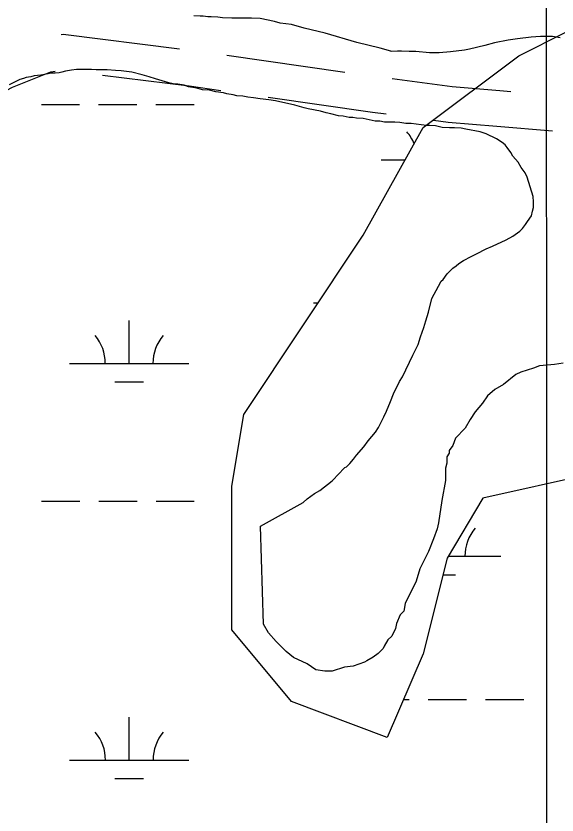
# Model space of a CAD drawing. Extents: x 3279314 to 3317160, y 734079 to 759431.
# Drawn here: x 3296127 to 3296581, y 745943 to 746613 of the extents above; entities that cross this region are included whole.
import ezdxf

# ---------------------------------------------------------------- set-up
doc = ezdxf.new("R2010")
doc.units = 0
for name, color, linetype in [('V-GRID-MAJR', 7, 'Continuous'), ('V-ROAD-CNTR', 7, 'Continuous'), ('V-SITE-VEGE', 7, 'Continuous'), ('V-WETL-SWMP', 7, 'Continuous')]:
    doc.layers.add(name, color=color, linetype=linetype)

msp = doc.modelspace()

# ---------------------------------------------------------------- linework, layer by layer
at = {"layer": 'V-GRID-MAJR'}
msp.add_spline([(3296575.29, 739462.57), (3296572.65, 745521.02), (3296570, 751582.85), (3296567.36, 757644.71), (3296567.36, 757648.05)], degree=3, dxfattribs=at)
at = {"layer": 'V-ROAD-CNTR'}
msp.add_line((3296304.16, 746580.38), (3296403.15, 746566.24), dxfattribs=at)
for points in [[(3296165.32, 746597.84), (3296167.11, 746598.08), (3296264.54, 746585.84)], [(3296074.73, 746517.8), (3296084.14, 746526.76), (3296107.03, 746544.29), (3296124.54, 746553.65), (3296156.8, 746566.43), (3296160.38, 746566.91)], [(3296200.06, 746563.7), (3296272.63, 746554.58), (3296299.22, 746550.78)], [(3296442.76, 746560.7), (3296492.98, 746554.01), (3296532.97, 746550.74), (3296542.14, 746549.94)], [(3296338.81, 746545.13), (3296426.35, 746532.62), (3296437.82, 746531.09)], [(3296477.47, 746525.81), (3296489.77, 746524.17), (3296530.46, 746520.84), (3296577.04, 746516.83)]]:
    msp.add_lwpolyline(points, dxfattribs=at)
at = {"layer": 'V-SITE-VEGE'}
for p, q in [((3296142.8, 746563.04), (3296139.81, 746562.17)), ((3296148.36, 746563.5), (3296142.8, 746563.04)), ((3296154.35, 746564.81), (3296148.36, 746563.5)), ((3296156.92, 746565.25), (3296154.35, 746564.81)), ((3296160.35, 746565.27), (3296156.92, 746565.25)), ((3296163.77, 746565.72), (3296160.35, 746565.27)), ((3296165.91, 746566.16), (3296163.77, 746565.72)), ((3296168.9, 746567.03), (3296165.91, 746566.16)), ((3296174.04, 746567.91), (3296168.9, 746567.03)), ((3296178.32, 746568.36), (3296174.04, 746567.91)), ((3296190.74, 746568.43), (3296178.32, 746568.36)), ((3296194.59, 746568.02), (3296190.74, 746568.43)), ((3296204.02, 746568.06), (3296194.59, 746568.02)), ((3296210.87, 746567.67), (3296204.02, 746568.06)), ((3296215.58, 746567.27), (3296210.87, 746567.67)), ((3296224.58, 746566.03), (3296215.58, 746567.27)), ((3296233.16, 746563.93), (3296224.58, 746566.03)), ((3296239.16, 746562.25), (3296233.16, 746563.93)), ((3296127.83, 746558.68), (3296121.85, 746555.65)), ((3296130.82, 746559.98), (3296127.83, 746558.68)), ((3296133.82, 746560.85), (3296130.82, 746559.98)), ((3296135.95, 746561.72), (3296133.82, 746560.85)), ((3296139.81, 746562.17), (3296135.95, 746561.72)), ((3296244.31, 746560.56), (3296239.16, 746562.25)), ((3296255.46, 746557.19), (3296244.31, 746560.56)), ((3296259.32, 746556.36), (3296255.46, 746557.19)), ((3296263.18, 746555.95), (3296259.32, 746556.36)), ((3296268.32, 746555.12), (3296263.18, 746555.95)), ((3296272.18, 746553.85), (3296268.32, 746555.12)), ((3296279.04, 746552.6), (3296272.18, 746553.85)), ((3296283.76, 746551.34), (3296279.04, 746552.6)), ((3296289.76, 746550.95), (3296283.76, 746551.34)), ((3296294.9, 746549.69), (3296289.76, 746550.95)), ((3296301.33, 746548.86), (3296294.9, 746549.69)), ((3296304.33, 746548.02), (3296301.33, 746548.86)), ((3296309.47, 746547.19), (3296304.33, 746548.02)), ((3296312.48, 746546.35), (3296309.47, 746547.19)), ((3296317.62, 746545.95), (3296312.48, 746546.35)), ((3296321.9, 746545.11), (3296317.62, 746545.95)), ((3296326.62, 746544.71), (3296321.9, 746545.11)), ((3296332.19, 746543.88), (3296326.62, 746544.71)), ((3296339.47, 746543.06), (3296332.19, 746543.88)), ((3296345.04, 746542.24), (3296339.47, 746543.06)), ((3296361.34, 746538.46), (3296345.04, 746542.24)), ((3296369.06, 746536.36), (3296361.34, 746538.46)), ((3296372.48, 746535.52), (3296369.06, 746536.36)), ((3296382.77, 746533.43), (3296372.48, 746535.52)), ((3296387.49, 746532.17), (3296382.77, 746533.43)), ((3296391.35, 746531.33), (3296387.49, 746532.17)), ((3296397.78, 746529.66), (3296391.35, 746531.33)), ((3296401.64, 746529.25), (3296397.78, 746529.66)), ((3296406.79, 746527.99), (3296401.64, 746529.25)), ((3296409.78, 746528), (3296406.79, 746527.99)), ((3296412.78, 746527.59), (3296409.78, 746528)), ((3296418.35, 746527.19), (3296412.78, 746527.59)), ((3296428.64, 746525.1), (3296418.35, 746527.19)), ((3296432.5, 746525.12), (3296428.64, 746525.1)), ((3296436.35, 746524.29), (3296432.5, 746525.12)), ((3296444.92, 746524.33), (3296436.35, 746524.29)), ((3296449.2, 746523.92), (3296444.92, 746524.33)), ((3296454.35, 746523.09), (3296449.2, 746523.92)), ((3296458.63, 746523.11), (3296454.35, 746523.09)), ((3296467.2, 746521.87), (3296458.63, 746523.11)), ((3296471.91, 746521.47), (3296467.2, 746521.87)), ((3296474.48, 746521.48), (3296471.91, 746521.47)), ((3296479.2, 746521.08), (3296474.48, 746521.48)), ((3296484.77, 746519.82), (3296479.2, 746521.08)), ((3296490.77, 746519.42), (3296484.77, 746519.82)), ((3296495.05, 746519.45), (3296490.77, 746519.42)), ((3296500.62, 746519.05), (3296495.05, 746519.45)), ((3296504.48, 746518.21), (3296500.62, 746519.05)), ((3296516.48, 746516.13), (3296504.48, 746518.21)), ((3296521.63, 746514.44), (3296516.48, 746516.13)), ((3296530.21, 746510.2), (3296521.63, 746514.44)), ((3296534.94, 746507.23), (3296530.21, 746510.2)), ((3296537.52, 746505.1), (3296534.94, 746507.23)), ((3296539.24, 746502.97), (3296537.52, 746505.1)), ((3296542.26, 746498.7), (3296539.24, 746502.97)), ((3296543.99, 746495.71), (3296542.26, 746498.7)), ((3296548.3, 746490.6), (3296543.99, 746495.71)), ((3296550.9, 746486.33), (3296548.3, 746490.6)), ((3296554.34, 746481.63), (3296550.9, 746486.33)), ((3296556.07, 746478.22), (3296554.34, 746481.63)), ((3296560.87, 746461.97), (3296556.07, 746478.22)), ((3296561.32, 746457.26), (3296560.87, 746461.97)), ((3296561.34, 746452.55), (3296561.32, 746457.26)), ((3296559.66, 746445.69), (3296560.5, 746449.55)), ((3296560.5, 746449.55), (3296561.34, 746452.55)), ((3296556.26, 746440.96), (3296559.66, 746445.69)), ((3296552.01, 746434.94), (3296554.56, 746438.38)), ((3296554.56, 746438.38), (3296556.26, 746440.96)), ((3296543.91, 746428.48), (3296549.88, 746432.79)), ((3296549.88, 746432.79), (3296552.01, 746434.94)), ((3296526.82, 746420.25), (3296538.36, 746425.45)), ((3296538.36, 746425.45), (3296543.91, 746428.48)), ((3296513.58, 746413.76), (3296521.69, 746418.08)), ((3296521.69, 746418.08), (3296526.82, 746420.25)), ((3296502.47, 746408.14), (3296508.88, 746411.6)), ((3296508.88, 746411.6), (3296513.58, 746413.76)), ((3296493.51, 746401.67), (3296496.5, 746403.83)), ((3296496.5, 746403.83), (3296498.63, 746405.55)), ((3296498.63, 746405.55), (3296502.47, 746408.14)), ((3296485.42, 746392.2), (3296488.82, 746396.93)), ((3296488.82, 746396.93), (3296493.51, 746401.67)), ((3296481.6, 746386.62), (3296483.72, 746390.91)), ((3296483.72, 746390.91), (3296485.42, 746392.2)), ((3296476.08, 746376.31), (3296481.6, 746386.62)), ((3296473.14, 746364.73), (3296476.08, 746376.31)), ((3296471.04, 746357.45), (3296473.14, 746364.73)), ((3296469.36, 746351.87), (3296471.04, 746357.45)), ((3296466.4, 746344.14), (3296469.36, 746351.87)), ((3296464.72, 746337.71), (3296466.4, 746344.14)), ((3296460.05, 746328.69), (3296464.72, 746337.71)), ((3296451.58, 746310.66), (3296460.05, 746328.69)), ((3296586.12, 746322.13), (3296578.83, 746321.06)), ((3296561.14, 746317.84), (3296550.73, 746314.67)), ((3296566.33, 746319.95), (3296561.14, 746317.84)), ((3296578.83, 746321.06), (3296566.33, 746319.95)), ((3296449.03, 746306.8), (3296451.58, 746310.66)), ((3296546.57, 746312.57), (3296536.19, 746304.18)), ((3296550.73, 746314.67), (3296546.57, 746312.57)), ((3296443.94, 746296.49), (3296449.03, 746306.8)), ((3296536.19, 746304.18), (3296528.91, 746299.97)), ((3296441.41, 746290.05), (3296443.94, 746296.49)), ((3296522.69, 746294.73), (3296518.55, 746288.46)), ((3296528.91, 746299.97), (3296522.69, 746294.73)), ((3296438.02, 746281.9), (3296441.41, 746290.05)), ((3296518.55, 746288.46), (3296512.33, 746281.14)), ((3296435.9, 746277.18), (3296438.02, 746281.9)), ((3296434.21, 746273.74), (3296435.9, 746277.18)), ((3296508.19, 746274.86), (3296504.06, 746267.55)), ((3296512.33, 746281.14), (3296508.19, 746274.86)), ((3296428.69, 746264.3), (3296431.24, 746268.16)), ((3296431.24, 746268.16), (3296434.21, 746273.74)), ((3296422.73, 746256.98), (3296428.69, 746264.3)), ((3296504.06, 746267.55), (3296495.77, 746259.18)), ((3296418.9, 746251.82), (3296422.73, 746256.98)), ((3296495.77, 746259.18), (3296493.71, 746252.91)), ((3296412.94, 746244.94), (3296418.9, 746251.82)), ((3296493.71, 746252.91), (3296490.6, 746248.73)), ((3296490.6, 746248.73), (3296490.61, 746246.65)), ((3296407.41, 746238.06), (3296410.39, 746241.5)), ((3296410.39, 746241.5), (3296412.94, 746244.94)), ((3296490.61, 746246.65), (3296488.54, 746243.51)), ((3296488.54, 746243.51), (3296488.57, 746238.3)), ((3296401.87, 746233.32), (3296403.15, 746234.61)), ((3296403.15, 746234.61), (3296404.43, 746235.05)), ((3296404.43, 746235.05), (3296407.41, 746238.06)), ((3296488.57, 746238.3), (3296487.55, 746234.13)), ((3296392.5, 746223.43), (3296398.46, 746229.45)), ((3296398.46, 746229.45), (3296401.87, 746233.32)), ((3296487.55, 746234.13), (3296487.6, 746223.71)), ((3296382.26, 746215.24), (3296392.5, 746223.43)), ((3296487.6, 746223.71), (3296484.55, 746207.02)), ((3296377.56, 746212.64), (3296382.26, 746215.24)), ((3296368.18, 746205.31), (3296371.59, 746208.33)), ((3296371.59, 746208.33), (3296377.56, 746212.64)), ((3296332.31, 746185.43), (3296368.18, 746205.31)), ((3296484.55, 746207.02), (3296481.52, 746188.25)), ((3296481.52, 746188.25), (3296480.5, 746183.03)), ((3296334.99, 746103.13), (3296332.31, 746185.43)), ((3296480.5, 746183.03), (3296477.41, 746174.68)), ((3296477.41, 746174.68), (3296473.29, 746164.24)), ((3296473.29, 746164.24), (3296466.07, 746149.61)), ((3296466.07, 746149.61), (3296462.99, 746139.18)), ((3296462.99, 746139.18), (3296453.71, 746120.38)), ((3296453.71, 746120.38), (3296452.7, 746114.12)), ((3296452.7, 746114.12), (3296449.58, 746110.98)), ((3296449.58, 746110.98), (3296446.49, 746103.67)), ((3296339.2, 746095.86), (3296334.99, 746103.13)), ((3296446.49, 746103.67), (3296445.47, 746099.5)), ((3296345.48, 746088.6), (3296339.2, 746095.86)), ((3296445.47, 746099.5), (3296442.37, 746093.23)), ((3296353.86, 746080.3), (3296345.48, 746088.6)), ((3296439.26, 746090.09), (3296436.16, 746084.86)), ((3296442.37, 746093.23), (3296439.26, 746090.09)), ((3296360.14, 746075.12), (3296353.86, 746080.3)), ((3296435.13, 746082.77), (3296430.98, 746078.59)), ((3296436.16, 746084.86), (3296435.13, 746082.77)), ((3296371.62, 746069.97), (3296360.14, 746075.12)), ((3296426.83, 746075.44), (3296421.63, 746072.29)), ((3296430.98, 746078.59), (3296426.83, 746075.44)), ((3296378.94, 746064.79), (3296371.62, 746069.97)), ((3296402.9, 746066.99), (3296392.49, 746063.81)), ((3296410.19, 746068.07), (3296402.9, 746066.99)), ((3296419.55, 746071.24), (3296410.19, 746068.07)), ((3296421.63, 746072.29), (3296419.55, 746071.24)), ((3296386.24, 746063.78), (3296378.94, 746064.79)), ((3296392.49, 746063.81), (3296386.24, 746063.78))]:
    msp.add_line(p, q, dxfattribs=at)
msp.add_lwpolyline([(3296583.74, 746594.85), (3296577.31, 746596.1), (3296567.03, 746596.04), (3296559.33, 746595.58), (3296547.77, 746594.23), (3296540.07, 746592.91), (3296528.52, 746590.71), (3296520.39, 746588.53), (3296507.56, 746585.46), (3296503.28, 746584.58), (3296491.73, 746583.24), (3296482.31, 746582.33), (3296474.17, 746582.29), (3296462.6, 746583.52), (3296457.04, 746583.49), (3296450.61, 746583.89), (3296447.18, 746583.87), (3296442.05, 746583.41), (3296441.62, 746583.84), (3296432.61, 746586.36), (3296413.31, 746590.97), (3296386.72, 746598.98), (3296369.14, 746603.17), (3296358.42, 746606.11), (3296348.99, 746607.35), (3296344.28, 746608.61), (3296332.27, 746611.12), (3296324.99, 746611.51), (3296308.29, 746611.42), (3296300.58, 746611.81), (3296296.72, 746612.22), (3296291.15, 746612.62), (3296288.16, 746612.6), (3296284.3, 746613.01), (3296281.73, 746613), (3296276.59, 746613.4)], dxfattribs=at)
at = {"layer": 'V-WETL-SWMP'}
for p, q in [((3296148.76, 746539.02), (3296180.76, 746539.04)), ((3296196.76, 746539.04), (3296228.76, 746539.06)), ((3296244.76, 746539.07), (3296276.76, 746539.09)), ((3296433.63, 746492.73), (3296453.76, 746492.75)), ((3296376.85, 746372.63), (3296380.78, 746372.64)), ((3296222.28, 746321.81), (3296222.26, 746357.81)), ((3296172.28, 746321.79), (3296272.28, 746321.84)), ((3296210.29, 746306.38), (3296234.29, 746306.39)), ((3296148.93, 746206.34), (3296180.93, 746206.36)), ((3296196.93, 746206.37), (3296228.93, 746206.39)), ((3296244.93, 746206.39), (3296276.93, 746206.41)), ((3296489.62, 746160.09), (3296533.8, 746160.11)), ((3296485.26, 746144.66), (3296495.81, 746144.66)), ((3296452.26, 746040), (3296457.02, 746040)), ((3296473.02, 746040.01), (3296505.02, 746040.03)), ((3296521.02, 746040.03), (3296553.02, 746040.05)), ((3296222.45, 745989.14), (3296222.43, 746025.14)), ((3296172.45, 745989.11), (3296272.45, 745989.16)), ((3296210.46, 745973.7), (3296234.46, 745973.71))]:
    msp.add_line(p, q, dxfattribs=at)
msp.add_lwpolyline([(3296609.01, 746228.85), (3296518.82, 746208.8), (3296488.76, 746158.65), (3296468.72, 746078.42), (3296438.66, 746008.22), (3296358.49, 746038.31), (3296308.39, 746098.48), (3296308.39, 746218.82), (3296318.41, 746278.99), (3296418.61, 746429.42), (3296468.72, 746519.68), (3296548.88, 746579.85), (3296588.96, 746599.91)], dxfattribs=at)
msp.add_lwpolyline([(3296609.01, 746228.85), (3296518.82, 746208.8), (3296488.76, 746158.65), (3296468.72, 746078.42), (3296438.66, 746008.22), (3296358.49, 746038.31), (3296308.39, 746098.48), (3296308.39, 746218.82), (3296318.41, 746278.99), (3296418.61, 746429.42), (3296468.72, 746519.68), (3296548.88, 746579.85), (3296588.96, 746599.91)], dxfattribs=at)
for centre, start, end in [((3296428.39, 746493.21), 21.47969, 40.801), ((3296167.04, 746322.26), 359.25735, 40.801), ((3296277.52, 746322.32), 139.25734, 180.801), ((3296539.04, 746160.59), 139.25734, 180.801), ((3296167.21, 745989.59), 359.25735, 40.801), ((3296277.69, 745989.64), 139.25734, 180.801)]:
    msp.add_arc(centre, 35.25, start, end, dxfattribs=at)

doc.saveas('drawing.dxf')
